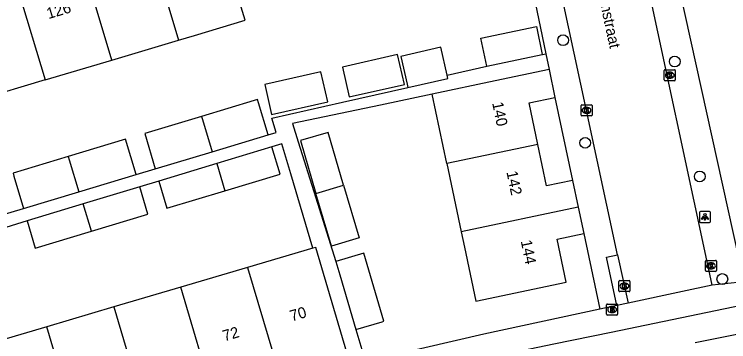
# Model space of a CAD drawing. Extents: x 158087 to 159494, y 382905 to 383981.
# Drawn here: x 159004.1 to 159068.8, y 383283.6 to 383313.3 of the extents above; entities that cross this region are included whole.
import ezdxf

# ---------------------------------------------------------------- set-up
doc = ezdxf.new("R2010")
doc.units = 0
for name, color, linetype in [('IMGEO_Boom', 7, 'Continuous'), ('IMGEO_Brandkraan', 7, 'Continuous'), ('IMGEO_Fietspad_gesloten', 7, 'Continuous'), ('IMGEO_Kolk', 7, 'Continuous'), ('IMGEO_Lichtpunt', 7, 'Continuous'), ('IMGEO_Openbare_ruimte_label', 7, 'Continuous'), ('IMGEO_Pand', 7, 'Continuous'), ('IMGEO_Pand_nummerreeks', 7, 'Continuous'), ('IMGEO_Rijbaan_lokaal_open', 7, 'Continuous'), ('IMGEO_Voetpad_open', 7, 'Continuous')]:
    doc.layers.add(name, color=color, linetype=linetype)

msp = doc.modelspace()

# ---------------------------------------------------------------- linework, layer by layer
at = {"layer": 'IMGEO_Boom'}
for centre in [(159053.837, 383310.916), (159063.958, 383308.985), (159055.839, 383301.622), (159066.222, 383298.576), (159068.267, 383289.284)]:
    msp.add_circle(centre, 0.489, dxfattribs=at)
at = {"layer": 'IMGEO_Brandkraan'}
for p, q in [((159057.78, 383286.095), (159057.78, 383286.947)), ((159057.855, 383287.021), (159058.707, 383287.021)), ((159058.268, 383286.801), (159058.293, 383286.801)), ((159058.781, 383286.947), (159058.781, 383286.095)), ((159058.291, 383286.241), (159058.266, 383286.241)), ((159058.707, 383286.021), (159057.855, 383286.021))]:
    msp.add_line(p, q, dxfattribs=at)
for points in [[(159057.78, 383286.095), (159057.78, 383286.947)], [(159057.855, 383287.021), (159058.707, 383287.021)], [(159058.781, 383286.947), (159058.781, 383286.095)], [(159058.128, 383286.721), (159058.128, 383286.321), (159058.341, 383286.321)], [(159058.359, 383286.721), (159058.128, 383286.721)], [(159058.307, 383286.64), (159058.253, 383286.64), (159058.253, 383286.564)], [(159058.253, 383286.564), (159058.306, 383286.564)], [(159058.315, 383286.488), (159058.253, 383286.488), (159058.253, 383286.407)], [(159058.253, 383286.407), (159058.315, 383286.407)], [(159058.707, 383286.021), (159057.855, 383286.021)]]:
    msp.add_lwpolyline(points, dxfattribs=at)
for centre, radius, start, end in [((159057.857, 383286.945), 0.0765, 91.55205, 178.44795), ((159057.857, 383286.945), 0.0765, 91.55205, 178.44795), ((159058.705, 383286.945), 0.0765, 1.55205, 88.44795), ((159058.705, 383286.945), 0.0765, 1.55205, 88.44795), ((159058.308, 383286.602), 0.0379, 267.82845, 90.93552), ((159058.316, 383286.447), 0.0404, 269.87594, 90.50774), ((159058.347, 383286.572), 0.251, 268.66757, 293.53466), ((159058.363, 383286.576), 0.145, 59.4692, 91.53667), ((159058.388, 383286.623), 0.0922, 285.51372, 58.15012), ((159058.393, 383286.431), 0.105, 301.31148, 78.98903), ((159057.857, 383286.097), 0.0765, 181.55205, 268.44795), ((159057.857, 383286.097), 0.0765, 181.55205, 268.44795), ((159058.705, 383286.097), 0.0765, 271.55205, 358.44795), ((159058.705, 383286.097), 0.0765, 271.55205, 358.44795)]:
    msp.add_arc(centre, radius, start, end, dxfattribs=at)
for centre, major_axis, ratio, start_param, end_param in [((159058.267, 383286.521), (-0.387, 0.002), 0.722429, 4.712389, 7.853982), ((159058.292, 383286.521), (-0.39, 0.002), 0.717154, 1.570796, 4.712389)]:
    msp.add_ellipse(centre, major_axis=major_axis, ratio=ratio, start_param=start_param, end_param=end_param, dxfattribs=at)
at = {"layer": 'IMGEO_Fietspad_gesloten'}
for points in [[(158975.327, 383257.641), (158976.201, 383258.014), (158988.479, 383263.309), (158992.867, 383265.076), (158997.265, 383266.818), (159001.672, 383268.534), (159005.395, 383269.952), (159009.122, 383271.358), (159012.854, 383272.752), (159018.421, 383274.644), (159024.026, 383276.423), (159029.665, 383278.087), (159033.955, 383279.18), (159038.259, 383280.214), (159042.577, 383281.192), (159047.777, 383282.332), (159052.986, 383283.43), (159058.204, 383284.486), (159081.026, 383289.212), (159088.622, 383290.803), (159103.06, 383293.763), (159128.725, 383299.057), (159139.799, 383301.576), (159148.667, 383303.683)], [(159065.816, 383283.523), (159073.386, 383285.039), (159077.589, 383285.91)]]:
    msp.add_lwpolyline(points, dxfattribs=at)
at = {"layer": 'IMGEO_Kolk'}
for p, q in [((159063.005, 383307.318), (159063.005, 383308.17)), ((159063.08, 383308.244), (159063.932, 383308.244)), ((159064.006, 383308.17), (159064.006, 383307.318)), ((159063.493, 383308.024), (159063.518, 383308.024)), ((159063.932, 383307.244), (159063.08, 383307.244)), ((159063.516, 383307.464), (159063.491, 383307.464)), ((159055.463, 383304.139), (159055.463, 383304.991)), ((159055.538, 383305.065), (159056.39, 383305.065)), ((159056.464, 383304.991), (159056.464, 383304.139)), ((159055.974, 383304.285), (159055.949, 383304.285)), ((159055.951, 383304.845), (159055.976, 383304.845)), ((159056.39, 383304.065), (159055.538, 383304.065)), ((159066.737, 383290.049), (159066.737, 383290.901)), ((159066.812, 383290.975), (159067.664, 383290.975)), ((159067.225, 383290.755), (159067.25, 383290.755)), ((159067.738, 383290.901), (159067.738, 383290.049)), ((159067.248, 383290.195), (159067.223, 383290.195)), ((159067.664, 383289.975), (159066.812, 383289.975)), ((159058.893, 383288.221), (159058.893, 383289.073)), ((159058.968, 383289.147), (159059.82, 383289.147)), ((159059.381, 383288.927), (159059.406, 383288.927)), ((159059.894, 383289.073), (159059.894, 383288.221)), ((159059.82, 383288.147), (159058.968, 383288.147)), ((159059.404, 383288.367), (159059.379, 383288.367))]:
    msp.add_line(p, q, dxfattribs=at)
for points in [[(159063.005, 383307.318), (159063.005, 383308.17)], [(159063.08, 383308.244), (159063.932, 383308.244)], [(159064.006, 383308.17), (159064.006, 383307.318)], [(159063.326, 383307.944), (159063.449, 383307.944), (159063.449, 383307.793), (159063.579, 383307.944), (159063.743, 383307.944), (159063.597, 383307.793), (159063.75, 383307.544), (159063.598, 383307.544), (159063.513, 383307.708), (159063.449, 383307.641), (159063.449, 383307.544), (159063.326, 383307.544), (159063.326, 383307.944)], [(159063.932, 383307.244), (159063.08, 383307.244)], [(159055.463, 383304.139), (159055.463, 383304.991)], [(159055.538, 383305.065), (159056.39, 383305.065)], [(159056.464, 383304.991), (159056.464, 383304.139)], [(159055.784, 383304.765), (159055.907, 383304.765), (159055.907, 383304.614), (159056.037, 383304.765), (159056.201, 383304.765), (159056.055, 383304.614), (159056.208, 383304.365), (159056.056, 383304.365), (159055.971, 383304.529), (159055.907, 383304.462), (159055.907, 383304.365), (159055.784, 383304.365), (159055.784, 383304.765)], [(159056.39, 383304.065), (159055.538, 383304.065)], [(159066.737, 383290.049), (159066.737, 383290.901)], [(159066.812, 383290.975), (159067.664, 383290.975)], [(159067.058, 383290.675), (159067.181, 383290.675), (159067.181, 383290.524), (159067.311, 383290.675), (159067.475, 383290.675), (159067.329, 383290.524), (159067.482, 383290.275), (159067.33, 383290.275), (159067.245, 383290.439), (159067.181, 383290.372), (159067.181, 383290.275), (159067.058, 383290.275), (159067.058, 383290.675)], [(159067.738, 383290.901), (159067.738, 383290.049)], [(159067.664, 383289.975), (159066.812, 383289.975)], [(159058.893, 383288.221), (159058.893, 383289.073)], [(159058.968, 383289.147), (159059.82, 383289.147)], [(159059.214, 383288.847), (159059.337, 383288.847), (159059.337, 383288.696), (159059.467, 383288.847), (159059.631, 383288.847), (159059.485, 383288.696), (159059.638, 383288.447), (159059.486, 383288.447), (159059.401, 383288.611), (159059.337, 383288.544), (159059.337, 383288.447), (159059.214, 383288.447), (159059.214, 383288.847)], [(159059.894, 383289.073), (159059.894, 383288.221)], [(159059.82, 383288.147), (159058.968, 383288.147)]]:
    msp.add_lwpolyline(points, dxfattribs=at)
for centre, start, end in [((159063.082, 383308.168), 91.55205, 178.44795), ((159063.082, 383308.168), 91.55205, 178.44795), ((159063.93, 383308.168), 1.55205, 88.44795), ((159063.93, 383308.168), 1.55205, 88.44795), ((159063.082, 383307.32), 181.55205, 268.44795), ((159063.082, 383307.32), 181.55205, 268.44795), ((159063.93, 383307.32), 271.55205, 358.44795), ((159063.93, 383307.32), 271.55205, 358.44795), ((159055.54, 383304.989), 91.55205, 178.44795), ((159055.54, 383304.989), 91.55205, 178.44795), ((159056.388, 383304.989), 1.55205, 88.44795), ((159056.388, 383304.989), 1.55205, 88.44795), ((159055.54, 383304.141), 181.55205, 268.44795), ((159055.54, 383304.141), 181.55205, 268.44795), ((159056.388, 383304.141), 271.55205, 358.44795), ((159056.388, 383304.141), 271.55205, 358.44795), ((159066.814, 383290.899), 91.55205, 178.44795), ((159066.814, 383290.899), 91.55205, 178.44795), ((159067.662, 383290.899), 1.55205, 88.44795), ((159067.662, 383290.899), 1.55205, 88.44795), ((159066.814, 383290.051), 181.55205, 268.44795), ((159066.814, 383290.051), 181.55205, 268.44795), ((159067.662, 383290.051), 271.55205, 358.44795), ((159067.662, 383290.051), 271.55205, 358.44795), ((159058.97, 383289.071), 91.55205, 178.44795), ((159058.97, 383289.071), 91.55205, 178.44795), ((159059.818, 383289.071), 1.55205, 88.44795), ((159059.818, 383289.071), 1.55205, 88.44795), ((159058.97, 383288.223), 181.55205, 268.44795), ((159058.97, 383288.223), 181.55205, 268.44795), ((159059.818, 383288.223), 271.55205, 358.44795), ((159059.818, 383288.223), 271.55205, 358.44795)]:
    msp.add_arc(centre, 0.0765, start, end, dxfattribs=at)
for centre, major_axis, ratio, start_param, end_param in [((159063.492, 383307.744), (-0.387, 0.002), 0.722429, 4.712389, 7.853982), ((159063.517, 383307.744), (-0.39, 0.002), 0.717154, 1.570796, 4.712389), ((159055.95, 383304.565), (-0.387, 0.002), 0.722429, 4.712389, 7.853982), ((159055.975, 383304.565), (-0.39, 0.002), 0.717154, 1.570796, 4.712389), ((159067.224, 383290.475), (-0.387, 0.002), 0.722429, 4.712389, 7.853982), ((159067.249, 383290.475), (-0.39, 0.002), 0.717154, 1.570796, 4.712389), ((159059.38, 383288.647), (-0.387, 0.002), 0.722429, 4.712389, 7.853982), ((159059.405, 383288.647), (-0.39, 0.002), 0.717154, 1.570796, 4.712389)]:
    msp.add_ellipse(centre, major_axis=major_axis, ratio=ratio, start_param=start_param, end_param=end_param, dxfattribs=at)
at = {"layer": 'IMGEO_Lichtpunt'}
for p, q in [((159066.192, 383295.31), (159066.192, 383294.503)), ((159066.192, 383295.31), (159066.192, 383294.503)), ((159067.094, 383295.405), (159066.286, 383295.405)), ((159067.094, 383295.405), (159066.286, 383295.405)), ((159067.188, 383294.503), (159067.188, 383295.31)), ((159067.188, 383294.503), (159067.188, 383295.31)), ((159066.286, 383294.409), (159067.094, 383294.409)), ((159066.286, 383294.409), (159067.094, 383294.409))]:
    msp.add_line(p, q, dxfattribs=at)
for points in [[(159066.566, 383294.974), (159066.605, 383294.946), (159066.417, 383294.684), (159066.379, 383294.711), (159066.566, 383294.974)], [(159066.668, 383294.926), (159066.715, 383294.926), (159066.715, 383294.604), (159066.668, 383294.604), (159066.668, 383294.926)], [(159066.778, 383294.946), (159066.816, 383294.973), (159067.003, 383294.711), (159066.964, 383294.683), (159066.778, 383294.946)]]:
    msp.add_lwpolyline(points, dxfattribs=at)
msp.add_circle((159066.691, 383295.108), 0.0994, dxfattribs=at)
for centre, start, end in [((159066.286, 383295.31), 90, 180), ((159066.286, 383295.31), 90, 180), ((159067.094, 383295.31), 0, 90), ((159067.094, 383295.31), 0, 90), ((159066.286, 383294.503), 180, 270), ((159066.286, 383294.503), 180, 270), ((159067.094, 383294.503), 270, 0), ((159067.094, 383294.503), 270, 360)]:
    msp.add_arc(centre, 0.0946, start, end, dxfattribs=at)
at = {"layer": 'IMGEO_Pand'}
for points in [[(159012.953, 383309.118), (159009.825, 383319.533)], [(159016.559, 383319.02), (159018.99, 383310.923)], [(159004.471, 383315.449), (159006.914, 383307.315)], [(159018.99, 383310.923), (159020.433, 383311.35), (159025.029, 383312.729), (159024.341, 383315.019)], [(159046.927, 383308.564), (159046.394, 383311.1), (159051.421, 383312.158), (159051.954, 383309.622)], [(159012.953, 383309.118), (159018.99, 383310.923)], [(159043.329, 383307.75), (159042.758, 383310.272), (159039.139, 383309.454), (159039.709, 383306.932), (159039.775, 383306.642)], [(159039.459, 383306.904), (159038.847, 383309.614), (159033.848, 383308.483), (159034.461, 383305.774), (159039.459, 383306.904)], [(159046.927, 383308.564), (159051.954, 383309.622)], [(159006.914, 383307.315), (159012.953, 383309.118)], [(159052.563, 383308.256), (159047.696, 383307.236), (159041.986, 383306.034)], [(159052.563, 383308.256), (159053.095, 383305.727)], [(159032.505, 383305.331), (159031.892, 383308.041), (159026.803, 383306.89), (159027.416, 383304.18), (159032.505, 383305.331)], [(159039.775, 383306.642), (159043.394, 383307.461), (159043.329, 383307.75)], [(159006.914, 383307.315), (159000.876, 383305.514)], [(159043.31, 383299.742), (159041.986, 383306.034)], [(159051.551, 383301.476), (159050.76, 383305.235), (159053.095, 383305.727)], [(159027.115, 383302.351), (159026.238, 383305.254), (159026.15, 383305.545), (159025.855, 383305.457), (159021.064, 383304.016)], [(159021.064, 383304.016), (159015.925, 383302.471), (159016.873, 383299.272)], [(159021.064, 383304.016), (159021.151, 383303.725), (159022.023, 383300.82)], [(159022.023, 383300.82), (159027.115, 383302.351)], [(159033.953, 383297.773), (159032.56, 383302.568), (159030.039, 383301.824), (159031.432, 383297.029)], [(159015.143, 383298.751), (159014.195, 383301.951), (159008.994, 383300.388)], [(159027.447, 383301.254), (159022.46, 383299.745)], [(159023.191, 383297.28), (159028.192, 383298.792), (159027.447, 383301.254)], [(159051.551, 383301.476), (159043.31, 383299.742)], [(159054.703, 383298.219), (159052.341, 383297.722), (159051.551, 383301.476)], [(159008.994, 383300.388), (159003.988, 383298.883), (159004.075, 383298.591), (159004.937, 383295.683)], [(159008.994, 383300.388), (159009.082, 383300.096), (159009.955, 383297.192)], [(159016.873, 383299.272), (159022.023, 383300.82)], [(159022.46, 383299.745), (159017.204, 383298.155)], [(159022.46, 383299.745), (159023.191, 383297.28)], [(159043.31, 383299.742), (159044.609, 383293.569)], [(159009.955, 383297.192), (159015.143, 383298.751)], [(159017.204, 383298.155), (159017.935, 383295.69), (159023.191, 383297.28)], [(159054.703, 383298.219), (159055.212, 383295.8)], [(159004.937, 383295.683), (159009.955, 383297.192)], [(159015.475, 383297.631), (159010.357, 383296.083)], [(159011.087, 383293.619), (159016.205, 383295.167), (159015.475, 383297.631)], [(159031.432, 383297.029), (159033.953, 383297.773)], [(159033.953, 383297.773), (159035.36, 383293.005), (159032.839, 383292.261), (159031.432, 383297.029)], [(159010.357, 383296.083), (159005.274, 383294.545)], [(159011.087, 383293.619), (159010.357, 383296.083)], [(159055.212, 383295.8), (159044.609, 383293.569)], [(159055.212, 383295.8), (159055.713, 383293.42)], [(159005.274, 383294.545), (159006.004, 383292.081), (159011.087, 383293.619)], [(159044.609, 383293.569), (159044.903, 383292.172), (159045.933, 383287.279), (159054.117, 383289.001), (159053.294, 383292.911), (159055.713, 383293.42)], [(159031.154, 383292.072), (159025.25, 383290.331)], [(159034.494, 383281.82), (159033.072, 383286.614), (159031.43, 383292.153), (159031.154, 383292.072)], [(159035.066, 383284.711), (159037.432, 383285.409), (159037.587, 383285.455), (159035.77, 383291.614), (159033.249, 383290.87)], [(159033.249, 383290.87), (159033.606, 383289.662), (159035.066, 383284.711)], [(159025.25, 383290.331), (159019.186, 383288.544)], [(159025.25, 383290.331), (159027.623, 383282.323)], [(159019.186, 383288.544), (159013.121, 383286.757)], [(159022.247, 383278.217), (159019.186, 383288.544)], [(159013.121, 383286.757), (159007.057, 383284.969)], [(159013.121, 383286.757), (159015.511, 383278.694)], [(159007.057, 383284.969), (159000.993, 383283.182)], [(159010.147, 383274.544), (159007.057, 383284.969)]]:
    msp.add_lwpolyline(points, dxfattribs=at)
at = {"layer": 'IMGEO_Rijbaan_lokaal_open'}
for points in [[(159058.78, 383291.489), (159055.97, 383304.542), (159052.712, 383319.726), (159049.932, 383331.751), (159049.193, 383335.119)], [(159067.363, 383288.742), (159067.33, 383288.895), (159060.829, 383319.17)], [(159058.78, 383291.489), (159059.726, 383287.101)], [(159067.363, 383288.742), (159064.653, 383288.159), (159059.726, 383287.101)]]:
    msp.add_lwpolyline(points, dxfattribs=at)
at = {"layer": 'IMGEO_Voetpad_open'}
for points in [[(159047.383, 383332.291), (159049.97, 383320.768), (159052.266, 383309.688)], [(159063.448, 383319.711), (159070.225, 383289.022)], [(159051.954, 383309.622), (159051.968, 383309.625), (159052.266, 383309.688)], [(159052.266, 383309.688), (159052.563, 383308.256)], [(159043.329, 383307.75), (159046.927, 383308.564)], [(159027.115, 383302.351), (159027.84, 383302.569), (159027.452, 383303.856), (159033.839, 383305.3), (159039.775, 383306.642)], [(159041.986, 383306.034), (159037.28, 383305.043), (159029.305, 383303.365), (159029.831, 383301.708), (159031.261, 383297.206), (159033.249, 383290.87)], [(159053.095, 383305.727), (159054.703, 383298.219)], [(159031.154, 383292.072), (159029.163, 383298.825), (159028.346, 383301.526), (159027.447, 383301.254)], [(159015.143, 383298.751), (159016.873, 383299.272)], [(159017.204, 383298.155), (159015.475, 383297.631)], [(159003.004, 383295.101), (159004.937, 383295.683)], [(159005.274, 383294.545), (159003.342, 383293.96)], [(159055.713, 383293.42), (159057.17, 383286.552)], [(159058.708, 383286.882), (159057.763, 383291.27), (159058.78, 383291.489)], [(159070.225, 383289.022), (159067.363, 383288.742)], [(159058.708, 383286.882), (159057.17, 383286.552)], [(159059.726, 383287.101), (159058.708, 383286.882)], [(159057.17, 383286.552), (159046.645, 383284.291), (159035.966, 383281.809), (159035.886, 383282.01)], [(159035.066, 383284.711), (159035.886, 383282.01)]]:
    msp.add_lwpolyline(points, dxfattribs=at)

# ---------------------------------------------------------------- texts
at = {"layer": 'IMGEO_Openbare_ruimte_label'}
msp.add_text('Jacob Oppenheimstraat', height=1, rotation=282.11876, dxfattribs=at).set_placement((159055.101, 383323.993))
at = {"layer": 'IMGEO_Pand_nummerreeks'}
for s, rotation, p in [('126', 16.60156, (159007.199, 383312.823)), ('140', 281.70407, (159047.405, 383305.231)), ('142', 281.70407, (159048.699, 383298.982)), ('144', 281.70407, (159049.995, 383292.724)), ('70', 16.50118, (159029.249, 383285.435)), ('72', 16.50008, (159023.148, 383283.627))]:
    msp.add_text(s, height=1, rotation=rotation, dxfattribs=at).set_placement(p)

doc.saveas('drawing.dxf')
